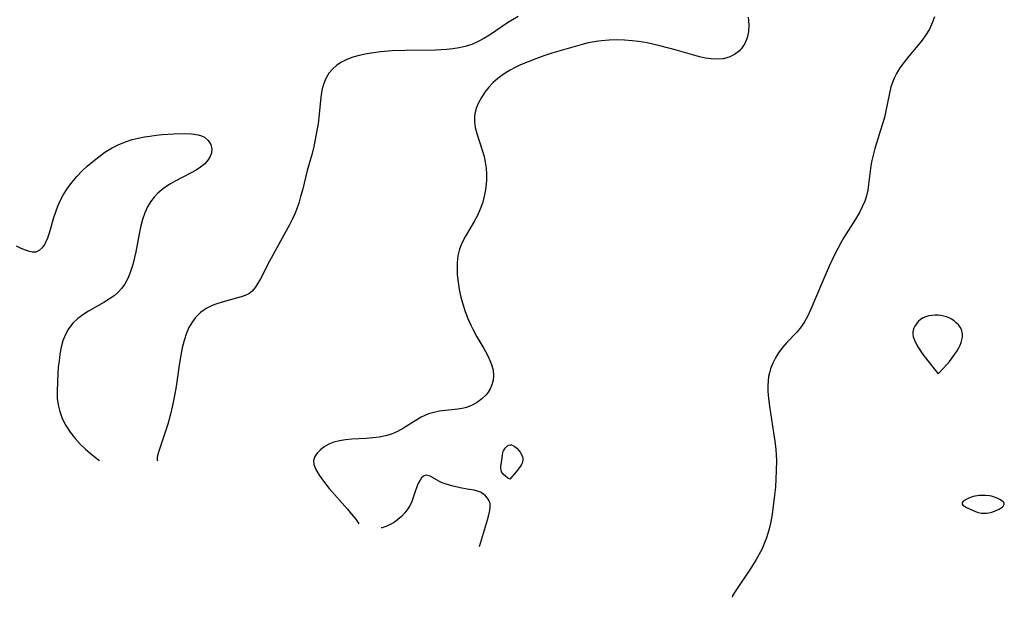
# Model space of a CAD drawing. Header units: metres. Extents: x 1073367 to 1082519, y 1569854 to 1574957.
# Tile 721 of 1056: x 1081954 to 1082184, y 1569902 to 1570037. Entities that reach past the tile are written whole.
import ezdxf

# ---------------------------------------------------------------- set-up
doc = ezdxf.new("R2010")
doc.units = ezdxf.units.M
doc.layers.add('CGG_CurvaNivelLidar_v1', color=253, linetype='Continuous', lineweight=30)

msp = doc.modelspace()

# ---------------------------------------------------------------- linework, layer by layer
at = {"layer": 'CGG_CurvaNivelLidar_v1'}
for p, q in [((1082067.9943, 1570035.7928, 79), (1082063.7281, 1570032.8787, 79)), ((1082069.14, 1570036.4968, 79), (1082067.9943, 1570035.7928, 79)), ((1082070.4739, 1570037.2368, 79), (1082069.14, 1570036.4968, 79)), ((1082124.1627, 1570037.0831, 79.5), (1082124.3119, 1570035.3439, 79.5)), ((1082124.3119, 1570035.3439, 79.5), (1082124.2355, 1570033.6778, 79.5)), ((1082167.1736, 1570035.9038, 80), (1082166.435, 1570034.3071, 80)), ((1082167.6281, 1570037.1653, 80), (1082167.1736, 1570035.9038, 80)), ((1082063.7281, 1570032.8787, 79), (1082062.434, 1570032.0929, 79)), ((1082124.2355, 1570033.6778, 79.5), (1082123.9161, 1570032.2604, 79.5)), ((1082165.6359, 1570032.9771, 80), (1082164.7297, 1570031.7058, 80)), ((1082166.435, 1570034.3071, 80), (1082165.6359, 1570032.9771, 80)), ((1082059.6126, 1570030.7412, 79), (1082058.0725, 1570030.2328, 79)), ((1082061.0993, 1570031.3861, 79), (1082059.6126, 1570030.7412, 79)), ((1082062.434, 1570032.0929, 79), (1082061.0993, 1570031.3861, 79)), ((1082085.3625, 1570030.727, 79.5), (1082078.3267, 1570028.6864, 79.5)), ((1082086.8044, 1570031.0894, 79.5), (1082085.3625, 1570030.727, 79.5)), ((1082088.648, 1570031.4427, 79.5), (1082086.8044, 1570031.0894, 79.5)), ((1082089.8937, 1570031.6039, 79.5), (1082088.648, 1570031.4427, 79.5)), ((1082091.6751, 1570031.7365, 79.5), (1082089.8937, 1570031.6039, 79.5)), ((1082093.469, 1570031.7712, 79.5), (1082091.6751, 1570031.7365, 79.5)), ((1082095.27, 1570031.7188, 79.5), (1082093.469, 1570031.7712, 79.5)), ((1082097.0733, 1570031.583, 79.5), (1082095.27, 1570031.7188, 79.5)), ((1082098.5278, 1570031.4105, 79.5), (1082097.0733, 1570031.583, 79.5)), ((1082100.5569, 1570031.0701, 79.5), (1082098.5278, 1570031.4105, 79.5)), ((1082102.1978, 1570030.7261, 79.5), (1082100.5569, 1570031.0701, 79.5)), ((1082103.8317, 1570030.336, 79.5), (1082102.1978, 1570030.7261, 79.5)), ((1082123.3699, 1570030.9594, 79.5), (1082122.6136, 1570029.8109, 79.5)), ((1082123.9161, 1570032.2604, 79.5), (1082123.3699, 1570030.9594, 79.5)), ((1082163.753, 1570030.4741, 80), (1082161.624, 1570027.95, 80)), ((1082164.7297, 1570031.7058, 80), (1082163.753, 1570030.4741, 80)), ((1082033.3815, 1570028.1465, 79), (1082031.9012, 1570027.7201, 79)), ((1082035.1331, 1570028.534, 79), (1082033.3815, 1570028.1465, 79)), ((1082036.727, 1570028.8015, 79), (1082035.1331, 1570028.534, 79)), ((1082038.3507, 1570029.0035, 79), (1082036.727, 1570028.8015, 79)), ((1082041.0653, 1570029.2062, 79), (1082038.3507, 1570029.0035, 79)), ((1082044.0946, 1570029.298, 79), (1082041.0653, 1570029.2062, 79)), ((1082051.1978, 1570029.4035, 79), (1082044.0946, 1570029.298, 79)), ((1082053.7896, 1570029.5335, 79), (1082051.1978, 1570029.4035, 79)), ((1082055.2449, 1570029.6813, 79), (1082053.7896, 1570029.5335, 79)), ((1082056.6749, 1570029.9078, 79), (1082055.2449, 1570029.6813, 79)), ((1082058.0725, 1570030.2328, 79), (1082056.6749, 1570029.9078, 79)), ((1082078.3267, 1570028.6864, 79.5), (1082076.4436, 1570028.0664, 79.5)), ((1082107.0643, 1570029.4581, 79.5), (1082103.8317, 1570030.336, 79.5)), ((1082111.4409, 1570028.1875, 79.5), (1082107.0643, 1570029.4581, 79.5)), ((1082112.8081, 1570027.838, 79.5), (1082111.4409, 1570028.1875, 79.5)), ((1082120.9859, 1570028.386, 79.5), (1082119.7212, 1570027.7566, 79.5)), ((1082122.087, 1570029.2397, 79.5), (1082120.9859, 1570028.386, 79.5)), ((1082122.3816, 1570029.5412, 79.5), (1082122.087, 1570029.2397, 79.5)), ((1082122.6136, 1570029.8109, 79.5), (1082122.3816, 1570029.5412, 79.5)), ((1082028.1198, 1570025.8564, 79), (1082027.1722, 1570025.042, 79)), ((1082029.1845, 1570026.5523, 79), (1082028.1198, 1570025.8564, 79)), ((1082030.4944, 1570027.1963, 79), (1082029.1845, 1570026.5523, 79)), ((1082031.9012, 1570027.7201, 79), (1082030.4944, 1570027.1963, 79)), ((1082070.9731, 1570025.9387, 79.5), (1082069.7711, 1570025.3665, 79.5)), ((1082072.7561, 1570026.6966, 79.5), (1082070.9731, 1570025.9387, 79.5)), ((1082074.5773, 1570027.3977, 79.5), (1082072.7561, 1570026.6966, 79.5)), ((1082076.4436, 1570028.0664, 79.5), (1082074.5773, 1570027.3977, 79.5)), ((1082114.1739, 1570027.5511, 79.5), (1082112.8081, 1570027.838, 79.5)), ((1082115.5108, 1570027.3536, 79.5), (1082114.1739, 1570027.5511, 79.5)), ((1082116.9525, 1570027.2705, 79.5), (1082115.5108, 1570027.3536, 79.5)), ((1082118.3282, 1570027.378, 79.5), (1082116.9525, 1570027.2705, 79.5)), ((1082119.7212, 1570027.7566, 79.5), (1082118.3282, 1570027.378, 79.5)), ((1082160.544, 1570026.6193, 80), (1082159.5434, 1570025.2483, 80)), ((1082161.624, 1570027.95, 80), (1082160.544, 1570026.6193, 80)), ((1082026.2651, 1570023.9793, 79), (1082025.5478, 1570022.7787, 79)), ((1082027.1722, 1570025.042, 79), (1082026.2651, 1570023.9793, 79)), ((1082067.633, 1570024.1652, 79.5), (1082066.6317, 1570023.4983, 79.5)), ((1082068.6064, 1570024.7465, 79.5), (1082067.633, 1570024.1652, 79.5)), ((1082069.7711, 1570025.3665, 79.5), (1082068.6064, 1570024.7465, 79.5)), ((1082158.7508, 1570023.9616, 80), (1082158.1919, 1570022.848, 80)), ((1082159.5434, 1570025.2483, 80), (1082158.7508, 1570023.9616, 80)), ((1082025.0729, 1570021.5923, 79), (1082024.7321, 1570020.3264, 79)), ((1082025.5478, 1570022.7787, 79), (1082025.0729, 1570021.5923, 79)), ((1082064.5796, 1570021.7914, 79.5), (1082063.5767, 1570020.7236, 79.5)), ((1082065.6831, 1570022.7792, 79.5), (1082064.5796, 1570021.7914, 79.5)), ((1082066.6317, 1570023.4983, 79.5), (1082065.6831, 1570022.7792, 79.5)), ((1082157.7933, 1570021.8634, 80), (1082157.4625, 1570020.8528, 80)), ((1082158.1919, 1570022.848, 80), (1082157.7933, 1570021.8634, 80)), ((1082024.4935, 1570019.0005, 79), (1082024.3179, 1570017.5571, 79)), ((1082024.7321, 1570020.3264, 79), (1082024.4935, 1570019.0005, 79)), ((1082062.6775, 1570019.5914, 79.5), (1082061.8694, 1570018.3713, 79.5)), ((1082063.5767, 1570020.7236, 79.5), (1082062.6775, 1570019.5914, 79.5)), ((1082157.0899, 1570019.3776, 80), (1082156.2033, 1570014.8257, 80)), ((1082157.4625, 1570020.8528, 80), (1082157.0899, 1570019.3776, 80)), ((1082024.3179, 1570017.5571, 79), (1082023.9393, 1570013.731, 79)), ((1082061.1946, 1570017.1082, 79.5), (1082060.6751, 1570015.8117, 79.5)), ((1082061.8694, 1570018.3713, 79.5), (1082061.1946, 1570017.1082, 79.5)), ((1082060.3424, 1570014.4889, 79.5), (1082060.2746, 1570013.9922, 79.5)), ((1082060.6751, 1570015.8117, 79.5), (1082060.3424, 1570014.4889, 79.5)), ((1082156.2033, 1570014.8257, 80), (1082155.92, 1570013.639, 80)), ((1082023.7406, 1570012.1764, 79), (1082023.4994, 1570010.6171, 79)), ((1082023.9393, 1570013.731, 79), (1082023.7406, 1570012.1764, 79)), ((1082060.2746, 1570013.9922, 79.5), (1082060.2381, 1570013.2145, 79.5)), ((1082060.2381, 1570013.2145, 79.5), (1082060.2606, 1570012.6733, 79.5)), ((1082060.2606, 1570012.6733, 79.5), (1082060.4558, 1570011.3004, 79.5)), ((1082155.92, 1570013.639, 80), (1082155.4438, 1570011.9184, 80)), ((1081987.3625, 1570009.6593, 78.5), (1081990.0756, 1570009.8357, 78.5)), ((1081990.0756, 1570009.8357, 78.5), (1081992.5808, 1570009.8884, 78.5)), ((1081992.5808, 1570009.8884, 78.5), (1081994.2425, 1570009.8433, 78.5)), ((1081994.2425, 1570009.8433, 78.5), (1081995.7442, 1570009.6373, 78.5)), ((1082023.4994, 1570010.6171, 79), (1082023.1019, 1570008.4881, 79)), ((1082060.4558, 1570011.3004, 79.5), (1082060.7988, 1570009.9104, 79.5)), ((1082060.7988, 1570009.9104, 79.5), (1082062.1198, 1570005.8197, 79.5)), ((1082155.4438, 1570011.9184, 80), (1082153.7363, 1570006.4096, 80)), ((1081977.2381, 1570007.3462, 78.5), (1081979.0277, 1570008.0677, 78.5)), ((1081979.0277, 1570008.0677, 78.5), (1081980.4009, 1570008.4958, 78.5)), ((1081980.4009, 1570008.4958, 78.5), (1081981.802, 1570008.8434, 78.5)), ((1081981.802, 1570008.8434, 78.5), (1081983.2222, 1570009.1245, 78.5)), ((1081983.2222, 1570009.1245, 78.5), (1081984.5184, 1570009.3311, 78.5)), ((1081984.5184, 1570009.3311, 78.5), (1081985.9431, 1570009.5148, 78.5)), ((1081985.9431, 1570009.5148, 78.5), (1081987.3625, 1570009.6593, 78.5)), ((1081995.7442, 1570009.6373, 78.5), (1081996.5481, 1570009.3908, 78.5)), ((1081996.5481, 1570009.3908, 78.5), (1081997.2569, 1570009.037, 78.5)), ((1081997.2569, 1570009.037, 78.5), (1081998.1261, 1570008.2794, 78.5)), ((1081998.1261, 1570008.2794, 78.5), (1081998.6984, 1570007.3287, 78.5)), ((1082023.1019, 1570008.4881, 79), (1082022.7416, 1570006.8727, 79)), ((1081972.5485, 1570004.5017, 78.5), (1081974.002, 1570005.5348, 78.5)), ((1081974.002, 1570005.5348, 78.5), (1081975.5214, 1570006.4701, 78.5)), ((1081975.5214, 1570006.4701, 78.5), (1081977.2381, 1570007.3462, 78.5)), ((1081998.864, 1570005.4088, 78.5), (1081998.5802, 1570004.5604, 78.5)), ((1081998.6984, 1570007.3287, 78.5), (1081998.9356, 1570006.2579, 78.5)), ((1081998.9356, 1570006.2579, 78.5), (1081998.864, 1570005.4088, 78.5)), ((1082022.3392, 1570005.2669, 79), (1082021.2319, 1570001.2473, 79)), ((1082022.7416, 1570006.8727, 79), (1082022.3392, 1570005.2669, 79)), ((1082062.1198, 1570005.8197, 79.5), (1082062.4908, 1570004.5391, 79.5)), ((1082153.7363, 1570006.4096, 80), (1082153.3102, 1570004.877, 80)), ((1081969.8832, 1570002.2579, 78.5), (1081971.1606, 1570003.3884, 78.5)), ((1081971.1606, 1570003.3884, 78.5), (1081972.5485, 1570004.5017, 78.5)), ((1081997.2926, 1570002.8537, 78.5), (1081996.3465, 1570002.0852, 78.5)), ((1081998.0487, 1570003.6826, 78.5), (1081997.2926, 1570002.8537, 78.5)), ((1081998.5802, 1570004.5604, 78.5), (1081998.0487, 1570003.6826, 78.5)), ((1082062.4908, 1570004.5391, 79.5), (1082062.7841, 1570003.2387, 79.5)), ((1082062.7841, 1570003.2387, 79.5), (1082062.9772, 1570001.8452, 79.5)), ((1082152.9556, 1570003.3389, 80), (1082152.6847, 1570001.7393, 80)), ((1082153.3102, 1570004.877, 80), (1082152.9556, 1570003.3389, 80)), ((1081967.4504, 1569999.8494, 78.5), (1081968.7241, 1570001.1692, 78.5)), ((1081968.7241, 1570001.1692, 78.5), (1081969.8832, 1570002.2579, 78.5)), ((1081994.0099, 1570000.6518, 78.5), (1081990.4353, 1569998.7759, 78.5)), ((1081995.2645, 1570001.3717, 78.5), (1081994.0099, 1570000.6518, 78.5)), ((1081996.3465, 1570002.0852, 78.5), (1081995.2645, 1570001.3717, 78.5)), ((1082021.2319, 1570001.2473, 79), (1082020.0864, 1569996.6878, 79)), ((1082062.9772, 1570001.8452, 79.5), (1082063.0582, 1570000.4341, 79.5)), ((1082152.6847, 1570001.7393, 80), (1082152.2441, 1569998.0307, 80)), ((1081965.1806, 1569996.9831, 78.5), (1081966.2624, 1569998.4547, 78.5)), ((1081966.2624, 1569998.4547, 78.5), (1081967.4504, 1569999.8494, 78.5)), ((1081990.4353, 1569998.7759, 78.5), (1081989.3259, 1569998.1499, 78.5)), ((1082063.0392, 1569999.0142, 79.5), (1082062.9834, 1569998.1645, 79.5)), ((1082063.0582, 1570000.4341, 79.5), (1082063.0392, 1569999.0142, 79.5)), ((1081964.3662, 1569995.6783, 78.5), (1081965.1806, 1569996.9831, 78.5)), ((1081986.391, 1569996.0161, 78.5), (1081985.4628, 1569995.0358, 78.5)), ((1081987.7895, 1569997.1554, 78.5), (1081986.391, 1569996.0161, 78.5)), ((1081989.3259, 1569998.1499, 78.5), (1081987.7895, 1569997.1554, 78.5)), ((1082020.0864, 1569996.6878, 79), (1082019.6841, 1569995.1822, 79)), ((1082062.8139, 1569996.7342, 79.5), (1082062.5522, 1569995.3178, 79.5)), ((1082062.9834, 1569998.1645, 79.5), (1082062.8139, 1569996.7342, 79.5)), ((1082152.0338, 1569996.7019, 80), (1082151.7437, 1569995.3959, 80)), ((1082152.2441, 1569998.0307, 80), (1082152.0338, 1569996.7019, 80)), ((1081963.018, 1569992.9391, 78.5), (1081963.6447, 1569994.3266, 78.5)), ((1081963.6447, 1569994.3266, 78.5), (1081964.3662, 1569995.6783, 78.5)), ((1081984.6506, 1569993.9578, 78.5), (1081983.958, 1569992.7933, 78.5)), ((1081985.4628, 1569995.0358, 78.5), (1081984.6506, 1569993.9578, 78.5)), ((1082019.2267, 1569993.6538, 79), (1082018.8613, 1569992.56, 79)), ((1082019.6841, 1569995.1822, 79), (1082019.2267, 1569993.6538, 79)), ((1082062.1981, 1569993.9243, 79.5), (1082061.621, 1569992.2277, 79.5)), ((1082062.5522, 1569995.3178, 79.5), (1082062.1981, 1569993.9243, 79.5)), ((1082151.3493, 1569994.1236, 80), (1082150.7752, 1569992.7663, 80)), ((1082151.7437, 1569995.3959, 80), (1082151.3493, 1569994.1236, 80)), ((1081962.0912, 1569990.3005, 78.5), (1081962.5196, 1569991.6223, 78.5)), ((1081962.5196, 1569991.6223, 78.5), (1081963.018, 1569992.9391, 78.5)), ((1081983.3155, 1569991.3703, 78.5), (1081982.806, 1569989.8702, 78.5)), ((1081983.958, 1569992.7933, 78.5), (1081983.3155, 1569991.3703, 78.5)), ((1082018.8613, 1569992.56, 79), (1082018.3236, 1569991.1648, 79)), ((1082061.621, 1569992.2277, 79.5), (1082060.8943, 1569990.6004, 79.5)), ((1082150.0916, 1569991.4391, 80), (1082149.1961, 1569989.8811, 80)), ((1082150.7752, 1569992.7663, 80), (1082150.0916, 1569991.4391, 80)), ((1081961.0776, 1569986.7553, 78.5), (1081962.0912, 1569990.3005, 78.5)), ((1081982.806, 1569989.8702, 78.5), (1081982.4148, 1569988.3824, 78.5)), ((1082017.7123, 1569989.8051, 79), (1082017.0984, 1569988.6028, 79)), ((1082018.3236, 1569991.1648, 79), (1082017.7123, 1569989.8051, 79)), ((1082060.2172, 1569989.3694, 79.5), (1082058.1422, 1569985.967, 79.5)), ((1082060.8943, 1569990.6004, 79.5), (1082060.2172, 1569989.3694, 79.5)), ((1082149.1961, 1569989.8811, 80), (1082146.4988, 1569985.6537, 80)), ((1081960.6859, 1569985.5957, 78.5), (1081961.0776, 1569986.7553, 78.5)), ((1081982.0836, 1569986.8607, 78.5), (1081981.1916, 1569982.2784, 78.5)), ((1081982.4148, 1569988.3824, 78.5), (1081982.0836, 1569986.8607, 78.5)), ((1082017.0984, 1569988.6028, 79), (1082012.3903, 1569980.0772, 79)), ((1081959.8717, 1569983.8749, 78.5), (1081960.2413, 1569984.548, 78.5)), ((1081960.2413, 1569984.548, 78.5), (1081960.6859, 1569985.5957, 78.5)), ((1082057.5886, 1569984.9275, 79.5), (1082057.1363, 1569983.9157, 79.5)), ((1082058.1422, 1569985.967, 79.5), (1082057.5886, 1569984.9275, 79.5)), ((1082146.4988, 1569985.6537, 80), (1082145.7499, 1569984.3905, 80)), ((1081953.2543, 1569983.656, 78.5), (1081954.2266, 1569983.1934, 78.5)), ((1081954.2266, 1569983.1934, 78.5), (1081955.1669, 1569982.7986, 78.5)), ((1081955.1669, 1569982.7986, 78.5), (1081956.0601, 1569982.4904, 78.5)), ((1081956.0601, 1569982.4904, 78.5), (1081957.0482, 1569982.2756, 78.5)), ((1081957.0482, 1569982.2756, 78.5), (1081957.9506, 1569982.3103, 78.5)), ((1081957.9506, 1569982.3103, 78.5), (1081958.7518, 1569982.6608, 78.5)), ((1081958.7518, 1569982.6608, 78.5), (1081959.4547, 1569983.2973, 78.5)), ((1081959.4547, 1569983.2973, 78.5), (1081959.8717, 1569983.8749, 78.5)), ((1081981.1916, 1569982.2784, 78.5), (1081980.9078, 1569980.9651, 78.5)), ((1082056.7672, 1569982.8728, 79.5), (1082056.405, 1569981.3527, 79.5)), ((1082057.1363, 1569983.9157, 79.5), (1082056.7672, 1569982.8728, 79.5)), ((1082145.0423, 1569983.093, 80), (1082144.349, 1569981.7151, 80)), ((1082145.7499, 1569984.3905, 80), (1082145.0423, 1569983.093, 80)), ((1081980.9078, 1569980.9651, 78.5), (1081980.492, 1569979.3126, 78.5)), ((1082012.3903, 1569980.0772, 79), (1082010.299, 1569975.9565, 79)), ((1082056.405, 1569981.3527, 79.5), (1082056.2165, 1569979.7876, 79.5)), ((1082144.349, 1569981.7151, 80), (1082143.0384, 1569978.9022, 80)), ((1081979.9969, 1569977.7161, 78.5), (1081979.3955, 1569976.199, 78.5)), ((1081980.492, 1569979.3126, 78.5), (1081979.9969, 1569977.7161, 78.5)), ((1082056.2165, 1569979.7876, 79.5), (1082056.1807, 1569978.4543, 79.5)), ((1082056.1807, 1569978.4543, 79.5), (1082056.2356, 1569977.1052, 79.5)), ((1082143.0384, 1569978.9022, 80), (1082141.3716, 1569975.1519, 80)), ((1081979.3955, 1569976.199, 78.5), (1081978.5908, 1569974.6929, 78.5)), ((1082010.299, 1569975.9565, 79), (1082009.4657, 1569974.5485, 79)), ((1082056.2356, 1569977.1052, 79.5), (1082056.3618, 1569975.745, 79.5)), ((1082056.3618, 1569975.745, 79.5), (1082056.5094, 1569974.6251, 79.5)), ((1081977.928, 1569973.7707, 78.5), (1081977.11, 1569972.8848, 78.5)), ((1081978.5908, 1569974.6929, 78.5), (1081977.928, 1569973.7707, 78.5)), ((1082008.3435, 1569973.1108, 79), (1082007.5596, 1569972.4626, 79)), ((1082009.0567, 1569973.9562, 79), (1082008.3435, 1569973.1108, 79)), ((1082009.4657, 1569974.5485, 79), (1082009.0567, 1569973.9562, 79)), ((1082056.5094, 1569974.6251, 79.5), (1082056.7004, 1569973.5041, 79.5)), ((1082056.7004, 1569973.5041, 79.5), (1082057.0988, 1569971.7278, 79.5)), ((1082141.3716, 1569975.1519, 80), (1082138.7823, 1569968.9242, 80)), ((1081975.0825, 1569971.2795, 78.5), (1081973.7693, 1569970.4461, 78.5)), ((1081976.1383, 1569972.0448, 78.5), (1081975.0825, 1569971.2795, 78.5)), ((1081977.11, 1569972.8848, 78.5), (1081976.1383, 1569972.0448, 78.5)), ((1082005.8278, 1569971.7528, 79), (1082001.3432, 1569970.5323, 79)), ((1082006.7403, 1569972.0537, 79), (1082005.8278, 1569971.7528, 79)), ((1082007.5596, 1569972.4626, 79), (1082006.7403, 1569972.0537, 79)), ((1082057.0988, 1569971.7278, 79.5), (1082057.5625, 1569970.0481, 79.5)), ((1081970.1667, 1569968.4007, 78.5), (1081969.0834, 1569967.7394, 78.5)), ((1081973.7693, 1569970.4461, 78.5), (1081970.1667, 1569968.4007, 78.5)), ((1081997.6107, 1569969.0172, 79), (1081996.3245, 1569968.0882, 79)), ((1081999.0029, 1569969.7455, 79), (1081997.6107, 1569969.0172, 79)), ((1082000.1617, 1569970.1787, 79), (1081999.0029, 1569969.7455, 79)), ((1082001.3432, 1569970.5323, 79), (1082000.1617, 1569970.1787, 79)), ((1082057.5625, 1569970.0481, 79.5), (1082058.0996, 1569968.3827, 79.5)), ((1082058.0996, 1569968.3827, 79.5), (1082058.7103, 1569966.7414, 79.5)), ((1082138.7823, 1569968.9242, 80), (1082138.0685, 1569967.3768, 80)), ((1081967.7013, 1569966.7506, 78.5), (1081966.4839, 1569965.6172, 78.5)), ((1081969.0834, 1569967.7394, 78.5), (1081967.7013, 1569966.7506, 78.5)), ((1081995.1819, 1569966.9678, 79), (1081994.3366, 1569965.8456, 79)), ((1081996.3245, 1569968.0882, 79), (1081995.1819, 1569966.9678, 79)), ((1082058.7103, 1569966.7414, 79.5), (1082059.3999, 1569965.1362, 79.5)), ((1082138.0685, 1569967.3768, 80), (1082137.2738, 1569965.91, 80)), ((1082164.3841, 1569966.4745, 80.5), (1082163.8517, 1569966.0025, 80.5)), ((1082164.9847, 1569966.8622, 80.5), (1082164.3841, 1569966.4745, 80.5)), ((1082165.6189, 1569967.1343, 80.5), (1082164.9847, 1569966.8622, 80.5)), ((1082166.2991, 1569967.3224, 80.5), (1082165.6189, 1569967.1343, 80.5)), ((1082167.0096, 1569967.4385, 80.5), (1082166.2991, 1569967.3224, 80.5)), ((1082167.7379, 1569967.4879, 80.5), (1082167.0096, 1569967.4385, 80.5)), ((1082168.4729, 1569967.4691, 80.5), (1082167.7379, 1569967.4879, 80.5)), ((1082169.1282, 1569967.3913, 80.5), (1082168.4729, 1569967.4691, 80.5)), ((1082169.775, 1569967.26, 80.5), (1082169.1282, 1569967.3913, 80.5)), ((1082170.4066, 1569967.0786, 80.5), (1082169.775, 1569967.26, 80.5)), ((1082171.0151, 1569966.8464, 80.5), (1082170.4066, 1569967.0786, 80.5)), ((1082171.5911, 1569966.5586, 80.5), (1082171.0151, 1569966.8464, 80.5)), ((1082172.1804, 1569966.1697, 80.5), (1082171.5911, 1569966.5586, 80.5)), ((1082172.7151, 1569965.7203, 80.5), (1082172.1804, 1569966.1697, 80.5)), ((1081965.4913, 1569964.3097, 78.5), (1081964.715, 1569962.8451, 78.5)), ((1081966.4839, 1569965.6172, 78.5), (1081965.4913, 1569964.3097, 78.5)), ((1081993.623, 1569964.6053, 79), (1081993.0359, 1569963.2696, 79)), ((1081994.3366, 1569965.8456, 79), (1081993.623, 1569964.6053, 79)), ((1082059.3999, 1569965.1362, 79.5), (1082059.8458, 1569964.2134, 79.5)), ((1082059.8458, 1569964.2134, 79.5), (1082060.8085, 1569962.4471, 79.5)), ((1082136.546, 1569964.8073, 80), (1082135.4825, 1569963.5138, 80)), ((1082137.2738, 1569965.91, 80), (1082136.546, 1569964.8073, 80)), ((1082162.7296, 1569964.2773, 80.5), (1082162.5807, 1569963.6385, 80.5)), ((1082163.0095, 1569964.8899, 80.5), (1082162.7296, 1569964.2773, 80.5)), ((1082163.3901, 1569965.4688, 80.5), (1082163.0095, 1569964.8899, 80.5)), ((1082163.8517, 1569966.0025, 80.5), (1082163.3901, 1569965.4688, 80.5)), ((1082173.1905, 1569965.2238, 80.5), (1082172.7151, 1569965.7203, 80.5)), ((1082173.596, 1569964.6892, 80.5), (1082173.1905, 1569965.2238, 80.5)), ((1082173.9139, 1569964.1217, 80.5), (1082173.596, 1569964.6892, 80.5)), ((1082174.118, 1569963.5233, 80.5), (1082173.9139, 1569964.1217, 80.5)), ((1081964.207, 1569961.4745, 78.5), (1081963.8221, 1569960.0307, 78.5)), ((1081964.715, 1569962.8451, 78.5), (1081964.207, 1569961.4745, 78.5)), ((1081992.4992, 1569961.6121, 79), (1081992.0688, 1569959.8796, 79)), ((1081993.0359, 1569963.2696, 79), (1081992.4992, 1569961.6121, 79)), ((1082060.8085, 1569962.4471, 79.5), (1082062.4472, 1569959.6804, 79.5)), ((1082135.4825, 1569963.5138, 80), (1082133.1626, 1569961.0994, 80)), ((1082162.5807, 1569963.6385, 80.5), (1082162.5809, 1569963.062, 80.5)), ((1082162.5809, 1569963.062, 80.5), (1082162.6851, 1569962.4741, 80.5)), ((1082162.6851, 1569962.4741, 80.5), (1082162.87, 1569961.8786, 80.5)), ((1082162.87, 1569961.8786, 80.5), (1082163.1174, 1569961.2788, 80.5)), ((1082173.8583, 1569961.1221, 80.5), (1082174.0366, 1569961.7387, 80.5)), ((1082174.0366, 1569961.7387, 80.5), (1082174.1504, 1569962.3484, 80.5)), ((1082174.1845, 1569962.9455, 80.5), (1082174.118, 1569963.5233, 80.5)), ((1082174.1504, 1569962.3484, 80.5), (1082174.1845, 1569962.9455, 80.5)), ((1081963.8221, 1569960.0307, 78.5), (1081963.5088, 1569958.3966, 78.5)), ((1081992.0688, 1569959.8796, 79), (1081991.7031, 1569958.1392, 79)), ((1082062.4472, 1569959.6804, 79.5), (1082063.2008, 1569958.3179, 79.5)), ((1082132.0606, 1569959.8467, 80), (1082131.2378, 1569958.7175, 80)), ((1082133.1626, 1569961.0994, 80), (1082132.0606, 1569959.8467, 80)), ((1082163.1174, 1569961.2788, 80.5), (1082163.7594, 1569960.0627, 80.5)), ((1082163.7594, 1569960.0627, 80.5), (1082164.1956, 1569959.3757, 80.5)), ((1082164.1956, 1569959.3757, 80.5), (1082164.7633, 1569958.5561, 80.5)), ((1082172.3856, 1569958.3581, 80.5), (1082172.9339, 1569959.174, 80.5)), ((1082172.9339, 1569959.174, 80.5), (1082173.3331, 1569959.8712, 80.5)), ((1082173.3331, 1569959.8712, 80.5), (1082173.6263, 1569960.5037, 80.5)), ((1082173.6263, 1569960.5037, 80.5), (1082173.8583, 1569961.1221, 80.5)), ((1081963.5088, 1569958.3966, 78.5), (1081963.2933, 1569956.8522, 78.5)), ((1081991.7031, 1569958.1392, 79), (1081991.3941, 1569956.3626, 79)), ((1082063.2008, 1569958.3179, 79.5), (1082063.7098, 1569957.269, 79.5)), ((1082063.7098, 1569957.269, 79.5), (1082064.233, 1569955.951, 79.5)), ((1082130.5148, 1569957.5213, 80), (1082129.8935, 1569956.2729, 80)), ((1082131.2378, 1569958.7175, 80), (1082130.5148, 1569957.5213, 80)), ((1082164.7633, 1569958.5561, 80.5), (1082166.0354, 1569956.8585, 80.5)), ((1082171.0988, 1569956.7045, 80.5), (1082172.3856, 1569958.3581, 80.5)), ((1081963.1286, 1569955.2804, 78.5), (1081962.9096, 1569952.2427, 78.5)), ((1081963.2933, 1569956.8522, 78.5), (1081963.1286, 1569955.2804, 78.5)), ((1081991.3941, 1569956.3626, 79), (1081990.6633, 1569950.8519, 79)), ((1082064.233, 1569955.951, 79.5), (1082064.5845, 1569954.646, 79.5)), ((1082064.5845, 1569954.646, 79.5), (1082064.7121, 1569953.3628, 79.5)), ((1082129.3814, 1569954.9846, 80), (1082129.0907, 1569954.0383, 80)), ((1082129.8935, 1569956.2729, 80), (1082129.3814, 1569954.9846, 80)), ((1082166.0354, 1569956.8585, 80.5), (1082168.5, 1569953.76, 80.5)), ((1082168.5, 1569953.76, 80.5), (1082169.8182, 1569955.2231, 80.5)), ((1082169.8182, 1569955.2231, 80.5), (1082171.0988, 1569956.7045, 80.5)), ((1082064.6087, 1569952.292, 79.5), (1082064.3261, 1569951.2554, 79.5)), ((1082064.7121, 1569953.3628, 79.5), (1082064.6087, 1569952.292, 79.5)), ((1082128.8984, 1569953.1582, 80), (1082128.774, 1569952.1601, 80)), ((1082129.0907, 1569954.0383, 80), (1082128.8984, 1569953.1582, 80)), ((1081962.9096, 1569952.2427, 78.5), (1081962.8251, 1569949.3503, 78.5)), ((1081990.6633, 1569950.8519, 79), (1081990.2806, 1569948.71, 79)), ((1082063.8883, 1569950.2653, 79.5), (1082063.4587, 1569949.5479, 79.5)), ((1082064.3261, 1569951.2554, 79.5), (1082063.8883, 1569950.2653, 79.5)), ((1082128.774, 1569952.1601, 80), (1082128.73, 1569950.973, 80)), ((1082128.73, 1569950.973, 80), (1082128.7653, 1569949.761, 80)), ((1081962.8251, 1569949.3503, 78.5), (1081962.8704, 1569948.0633, 78.5)), ((1081962.8704, 1569948.0633, 78.5), (1081963.0755, 1569946.5506, 78.5)), ((1081990.2806, 1569948.71, 79), (1081989.7878, 1569946.4136, 79)), ((1082062.0125, 1569947.9431, 79.5), (1082060.9271, 1569947.1417, 79.5)), ((1082062.9497, 1569948.8759, 79.5), (1082062.0125, 1569947.9431, 79.5)), ((1082063.4587, 1569949.5479, 79.5), (1082062.9497, 1569948.8759, 79.5)), ((1082128.7653, 1569949.761, 80), (1082128.9019, 1569948.0115, 80)), ((1082128.9019, 1569948.0115, 80), (1082129.1118, 1569946.2285, 80)), ((1081963.0755, 1569946.5506, 78.5), (1081963.4637, 1569944.9735, 78.5)), ((1081989.7878, 1569946.4136, 79), (1081989.2066, 1569944.0639, 79)), ((1082056.3516, 1569945.5213, 79.5), (1082052.0605, 1569945.0396, 79.5)), ((1082057.7367, 1569945.7776, 79.5), (1082056.3516, 1569945.5213, 79.5)), ((1082058.3859, 1569945.9547, 79.5), (1082057.7367, 1569945.7776, 79.5)), ((1082059.704, 1569946.4663, 79.5), (1082058.3859, 1569945.9547, 79.5)), ((1082060.9271, 1569947.1417, 79.5), (1082059.704, 1569946.4663, 79.5)), ((1082129.1118, 1569946.2285, 80), (1082130.0743, 1569940.0211, 80)), ((1081963.4637, 1569944.9735, 78.5), (1081964.0506, 1569943.3812, 78.5)), ((1081964.0506, 1569943.3812, 78.5), (1081964.8848, 1569941.7409, 78.5)), ((1081989.2066, 1569944.0639, 79), (1081988.6508, 1569942.0759, 79)), ((1082047.7852, 1569943.653, 79.5), (1082046.3885, 1569942.8223, 79.5)), ((1082048.6497, 1569944.0776, 79.5), (1082047.7852, 1569943.653, 79.5)), ((1082049.5442, 1569944.4341, 79.5), (1082048.6497, 1569944.0776, 79.5)), ((1082050.7846, 1569944.7935, 79.5), (1082049.5442, 1569944.4341, 79.5)), ((1082052.0605, 1569945.0396, 79.5), (1082050.7846, 1569944.7935, 79.5)), ((1081964.8848, 1569941.7409, 78.5), (1081965.8989, 1569940.1757, 78.5)), ((1081988.6508, 1569942.0759, 79), (1081986.5301, 1569935.5334, 79)), ((1082043.6908, 1569941.0693, 79.5), (1082042.27, 1569940.2931, 79.5)), ((1082046.3885, 1569942.8223, 79.5), (1082043.6908, 1569941.0693, 79.5)), ((1081965.8989, 1569940.1757, 78.5), (1081967.0378, 1569938.7226, 78.5)), ((1081967.0378, 1569938.7226, 78.5), (1081968.2573, 1569937.3974, 78.5)), ((1082031.635, 1569938.5359, 79.5), (1082030.1499, 1569938.4022, 79.5)), ((1082034.9741, 1569938.7017, 79.5), (1082031.635, 1569938.5359, 79.5)), ((1082036.5175, 1569938.8161, 79.5), (1082034.9741, 1569938.7017, 79.5)), ((1082038.0411, 1569939.0102, 79.5), (1082036.5175, 1569938.8161, 79.5)), ((1082039.5075, 1569939.3137, 79.5), (1082038.0411, 1569939.0102, 79.5)), ((1082040.9231, 1569939.7387, 79.5), (1082039.5075, 1569939.3137, 79.5)), ((1082042.27, 1569940.2931, 79.5), (1082040.9231, 1569939.7387, 79.5)), ((1082130.0743, 1569940.0211, 80), (1082130.3422, 1569938.0898, 80)), ((1081968.2573, 1569937.3974, 78.5), (1081969.4685, 1569936.2378, 78.5)), ((1081969.4685, 1569936.2378, 78.5), (1081970.5944, 1569935.2597, 78.5)), ((1082025.2047, 1569936.7409, 79.5), (1082024.283, 1569936.0559, 79.5)), ((1082026.2732, 1569937.3304, 79.5), (1082025.2047, 1569936.7409, 79.5)), ((1082027.4523, 1569937.8088, 79.5), (1082026.2732, 1569937.3304, 79.5)), ((1082028.7184, 1569938.164, 79.5), (1082027.4523, 1569937.8088, 79.5)), ((1082030.1499, 1569938.4022, 79.5), (1082028.7184, 1569938.164, 79.5)), ((1082067.0554, 1569935.8438, 79.5), (1082067.2452, 1569936.1813, 79.5)), ((1082067.2452, 1569936.1813, 79.5), (1082067.4684, 1569936.4899, 79.5)), ((1082067.4684, 1569936.4899, 79.5), (1082067.7167, 1569936.7622, 79.5)), ((1082067.7167, 1569936.7622, 79.5), (1082067.9842, 1569936.9873, 79.5)), ((1082067.9842, 1569936.9873, 79.5), (1082068.2671, 1569937.1489, 79.5)), ((1082068.2671, 1569937.1489, 79.5), (1082068.5633, 1569937.225, 79.5)), ((1082068.5633, 1569937.225, 79.5), (1082068.8701, 1569937.1975, 79.5)), ((1082068.8701, 1569937.1975, 79.5), (1082069.184, 1569937.0848, 79.5)), ((1082069.184, 1569937.0848, 79.5), (1082069.5, 1569936.9086, 79.5)), ((1082069.5, 1569936.9086, 79.5), (1082070.1191, 1569936.4241, 79.5)), ((1082070.1191, 1569936.4241, 79.5), (1082070.6809, 1569935.8163, 79.5)), ((1082130.3422, 1569938.0898, 80), (1082130.561, 1569936.1568, 80)), ((1081970.5944, 1569935.2597, 78.5), (1081972.6139, 1569933.6449, 78.5)), ((1081986.2351, 1569934.3334, 79), (1081986.1685, 1569933.7184, 79)), ((1081986.5301, 1569935.5334, 79), (1081986.2351, 1569934.3334, 79)), ((1082022.9866, 1569934.4547, 79.5), (1082022.7063, 1569933.5679, 79.5)), ((1082023.5303, 1569935.2884, 79.5), (1082022.9866, 1569934.4547, 79.5)), ((1082024.283, 1569936.0559, 79.5), (1082023.5303, 1569935.2884, 79.5)), ((1082066.6798, 1569933.6259, 79.5), (1082066.7739, 1569934.7628, 79.5)), ((1082066.7739, 1569934.7628, 79.5), (1082066.9106, 1569935.4811, 79.5)), ((1082066.9106, 1569935.4811, 79.5), (1082067.0554, 1569935.8438, 79.5)), ((1082070.6809, 1569935.8163, 79.5), (1082070.9179, 1569935.4798, 79.5)), ((1082070.9179, 1569935.4798, 79.5), (1082071.2985, 1569934.7612, 79.5)), ((1082071.2985, 1569934.7612, 79.5), (1082071.4336, 1569934.3906, 79.5)), ((1082071.4336, 1569934.3906, 79.5), (1082071.5197, 1569934.0184, 79.5)), ((1082071.5197, 1569934.0184, 79.5), (1082071.541, 1569933.6486, 79.5)), ((1082130.561, 1569936.1568, 80), (1082130.6677, 1569934.8677, 80)), ((1082130.6677, 1569934.8677, 80), (1082130.7276, 1569933.5799, 80)), ((1081972.6139, 1569933.6449, 78.5), (1081972.7603, 1569933.5, 78.5)), ((1081986.1685, 1569933.7184, 79), (1081986.2417, 1569933.5, 79)), ((1082022.7063, 1569933.5679, 79.5), (1082022.773, 1569932.5882, 79.5)), ((1082022.773, 1569932.5882, 79.5), (1082023.2227, 1569931.4345, 79.5)), ((1082066.4124, 1569931.7412, 79.5), (1082066.4297, 1569932.1297, 79.5)), ((1082066.4642, 1569931.3377, 79.5), (1082066.4124, 1569931.7412, 79.5)), ((1082066.4297, 1569932.1297, 79.5), (1082066.6798, 1569933.6259, 79.5)), ((1082070.9814, 1569932.2344, 79.5), (1082069.9881, 1569930.9162, 79.5)), ((1082071.2106, 1569932.6129, 79.5), (1082070.9814, 1569932.2344, 79.5)), ((1082071.3731, 1569932.9554, 79.5), (1082071.2106, 1569932.6129, 79.5)), ((1082071.4875, 1569933.2996, 79.5), (1082071.3731, 1569932.9554, 79.5)), ((1082071.541, 1569933.6486, 79.5), (1082071.4875, 1569933.2996, 79.5)), ((1082130.7276, 1569933.5799, 80), (1082130.7011, 1569931.174, 80)), ((1082023.2227, 1569931.4345, 79.5), (1082023.9846, 1569930.1438, 79.5)), ((1082023.9846, 1569930.1438, 79.5), (1082024.9829, 1569928.757, 79.5)), ((1082047.9293, 1569929.5032, 79.5), (1082047.5544, 1569928.9787, 79.5)), ((1082048.3388, 1569929.8897, 79.5), (1082047.9293, 1569929.5032, 79.5)), ((1082048.7918, 1569930.0934, 79.5), (1082048.3388, 1569929.8897, 79.5)), ((1082049.3339, 1569930.0733, 79.5), (1082048.7918, 1569930.0934, 79.5)), ((1082049.9279, 1569929.8643, 79.5), (1082049.3339, 1569930.0733, 79.5)), ((1082051.9752, 1569928.7418, 79.5), (1082049.9279, 1569929.8643, 79.5)), ((1082066.6004, 1569930.9394, 79.5), (1082066.4642, 1569931.3377, 79.5)), ((1082066.8195, 1569930.5732, 79.5), (1082066.6004, 1569930.9394, 79.5)), ((1082067.1008, 1569930.2358, 79.5), (1082066.8195, 1569930.5732, 79.5)), ((1082067.415, 1569929.9331, 79.5), (1082067.1008, 1569930.2358, 79.5)), ((1082068.0286, 1569929.4566, 79.5), (1082067.415, 1569929.9331, 79.5)), ((1082068.5, 1569929.1635, 79.5), (1082068.0286, 1569929.4566, 79.5)), ((1082069.9881, 1569930.9162, 79.5), (1082068.5, 1569929.1635, 79.5)), ((1082130.7011, 1569931.174, 80), (1082130.6132, 1569929.265, 80)), ((1082024.9829, 1569928.757, 79.5), (1082026.3756, 1569927.0354, 79.5)), ((1082026.3756, 1569927.0354, 79.5), (1082030.6173, 1569922.164, 79.5)), ((1082046.8867, 1569927.6478, 79.5), (1082046.3122, 1569926.0942, 79.5)), ((1082047.2082, 1569928.3511, 79.5), (1082046.8867, 1569927.6478, 79.5)), ((1082047.5544, 1569928.9787, 79.5), (1082047.2082, 1569928.3511, 79.5)), ((1082052.7519, 1569928.3741, 79.5), (1082051.9752, 1569928.7418, 79.5)), ((1082053.9084, 1569927.9746, 79.5), (1082052.7519, 1569928.3741, 79.5)), ((1082055.3046, 1569927.5919, 79.5), (1082053.9084, 1569927.9746, 79.5)), ((1082056.9162, 1569927.201, 79.5), (1082055.3046, 1569927.5919, 79.5)), ((1082058.5304, 1569926.8794, 79.5), (1082056.9162, 1569927.201, 79.5)), ((1082130.4843, 1569927.3506, 80), (1082130.3109, 1569925.4366, 80)), ((1082130.6132, 1569929.265, 80), (1082130.4843, 1569927.3506, 80)), ((1082046.3122, 1569926.0942, 79.5), (1082045.6182, 1569923.9857, 79.5)), ((1082060.18, 1569926.6057, 79.5), (1082058.5304, 1569926.8794, 79.5)), ((1082060.9528, 1569926.4285, 79.5), (1082060.18, 1569926.6057, 79.5)), ((1082061.6674, 1569926.1721, 79.5), (1082060.9528, 1569926.4285, 79.5)), ((1082062.3069, 1569925.8016, 79.5), (1082061.6674, 1569926.1721, 79.5)), ((1082062.8623, 1569925.331, 79.5), (1082062.3069, 1569925.8016, 79.5)), ((1082063.3255, 1569924.7813, 79.5), (1082062.8623, 1569925.331, 79.5)), ((1082063.6792, 1569924.1677, 79.5), (1082063.3255, 1569924.7813, 79.5)), ((1082130.3109, 1569925.4366, 80), (1082130.0888, 1569923.5129, 80)), ((1082175.7813, 1569924.8514, 80.5), (1082174.9802, 1569924.4615, 80.5)), ((1082176.6762, 1569925.1528, 80.5), (1082175.7813, 1569924.8514, 80.5)), ((1082177.1184, 1569925.2467, 80.5), (1082176.6762, 1569925.1528, 80.5)), ((1082178.0297, 1569925.3585, 80.5), (1082177.1184, 1569925.2467, 80.5)), ((1082179.5021, 1569925.3902, 80.5), (1082178.0297, 1569925.3585, 80.5)), ((1082180.4957, 1569925.2865, 80.5), (1082179.5021, 1569925.3902, 80.5)), ((1082180.9506, 1569925.1839, 80.5), (1082180.4957, 1569925.2865, 80.5)), ((1082181.3952, 1569925.0511, 80.5), (1082180.9506, 1569925.1839, 80.5)), ((1082182.2453, 1569924.7237, 80.5), (1082181.3952, 1569925.0511, 80.5)), ((1082183.0124, 1569924.3447, 80.5), (1082182.2453, 1569924.7237, 80.5)), ((1082045.2294, 1569923.1404, 79.5), (1082044.6797, 1569922.2519, 79.5)), ((1082045.6182, 1569923.9857, 79.5), (1082045.2294, 1569923.1404, 79.5)), ((1082063.8964, 1569923.5006, 79.5), (1082063.6792, 1569924.1677, 79.5)), ((1082063.8433, 1569921.8821, 79.5), (1082063.9526, 1569922.7611, 79.5)), ((1082063.9526, 1569922.7611, 79.5), (1082063.8964, 1569923.5006, 79.5)), ((1082130.0888, 1569923.5129, 80), (1082129.6549, 1569920.4994, 80)), ((1082174.1407, 1569923.8039, 80.5), (1082174.0468, 1569923.5778, 80.5)), ((1082174.0468, 1569923.5778, 80.5), (1082174.0958, 1569923.3499, 80.5)), ((1082174.0958, 1569923.3499, 80.5), (1082174.277, 1569923.1182, 80.5)), ((1082174.3478, 1569924.0281, 80.5), (1082174.1407, 1569923.8039, 80.5)), ((1082174.277, 1569923.1182, 80.5), (1082174.6159, 1569922.8614, 80.5)), ((1082174.9802, 1569924.4615, 80.5), (1082174.3478, 1569924.0281, 80.5)), ((1082174.6159, 1569922.8614, 80.5), (1082175.0812, 1569922.5881, 80.5)), ((1082175.0812, 1569922.5881, 80.5), (1082175.6312, 1569922.3117, 80.5)), ((1082182.7355, 1569922.2081, 80.5), (1082183.1595, 1569922.4749, 80.5)), ((1082183.3435, 1569924.1425, 80.5), (1082183.0124, 1569924.3447, 80.5)), ((1082183.1595, 1569922.4749, 80.5), (1082183.477, 1569922.733, 80.5)), ((1082183.6205, 1569923.9333, 80.5), (1082183.3435, 1569924.1425, 80.5)), ((1082183.477, 1569922.733, 80.5), (1082183.726, 1569922.9908, 80.5)), ((1082183.8225, 1569923.7173, 80.5), (1082183.6205, 1569923.9333, 80.5)), ((1082183.726, 1569922.9908, 80.5), (1082183.8843, 1569923.2456, 80.5)), ((1082183.9208, 1569923.4938, 80.5), (1082183.8225, 1569923.7173, 80.5)), ((1082183.8843, 1569923.2456, 80.5), (1082183.9208, 1569923.4938, 80.5)), ((1082030.6173, 1569922.164, 79.5), (1082031.5461, 1569921.0538, 79.5)), ((1082031.5461, 1569921.0538, 79.5), (1082032.5322, 1569919.8373, 79.5)), ((1082043.2141, 1569920.5119, 79.5), (1082042.3627, 1569919.7442, 79.5)), ((1082043.9973, 1569921.3615, 79.5), (1082043.2141, 1569920.5119, 79.5)), ((1082044.6797, 1569922.2519, 79.5), (1082043.9973, 1569921.3615, 79.5)), ((1082063.2844, 1569919.7276, 79.5), (1082063.6036, 1569920.8545, 79.5)), ((1082063.6036, 1569920.8545, 79.5), (1082063.8433, 1569921.8821, 79.5)), ((1082129.6549, 1569920.4994, 80), (1082129.3618, 1569918.9024, 80)), ((1082175.6312, 1569922.3117, 80.5), (1082176.8234, 1569921.8026, 80.5)), ((1082176.8234, 1569921.8026, 80.5), (1082177.8452, 1569921.4431, 80.5)), ((1082177.8452, 1569921.4431, 80.5), (1082178.5, 1569921.2551, 80.5)), ((1082178.5, 1569921.2551, 80.5), (1082178.8398, 1569921.2179, 80.5)), ((1082178.8398, 1569921.2179, 80.5), (1082179.2476, 1569921.2214, 80.5)), ((1082179.2476, 1569921.2214, 80.5), (1082179.7606, 1569921.2575, 80.5)), ((1082179.7606, 1569921.2575, 80.5), (1082180.3414, 1569921.3412, 80.5)), ((1082180.3414, 1569921.3412, 80.5), (1082180.976, 1569921.4908, 80.5)), ((1082180.976, 1569921.4908, 80.5), (1082181.6091, 1569921.6967, 80.5)), ((1082181.6091, 1569921.6967, 80.5), (1082182.207, 1569921.9421, 80.5)), ((1082182.207, 1569921.9421, 80.5), (1082182.7355, 1569922.2081, 80.5)), ((1082032.5322, 1569919.8373, 79.5), (1082033.1443, 1569919.0274, 79.5)), ((1082033.1443, 1569919.0274, 79.5), (1082033.2632, 1569918.7374, 79.5)), ((1082038.6797, 1569917.8619, 79.5), (1082038.5, 1569917.861, 79.5)), ((1082039.133, 1569917.9811, 79.5), (1082038.6797, 1569917.8619, 79.5)), ((1082039.7951, 1569918.2208, 79.5), (1082039.133, 1569917.9811, 79.5)), ((1082040.5993, 1569918.589, 79.5), (1082039.7951, 1569918.2208, 79.5)), ((1082041.478, 1569919.096, 79.5), (1082040.5993, 1569918.589, 79.5)), ((1082042.3627, 1569919.7442, 79.5), (1082041.478, 1569919.096, 79.5)), ((1082061.4395, 1569913.5, 79.5), (1082063.2844, 1569919.7276, 79.5)), ((1082129.3618, 1569918.9024, 80), (1082128.9716, 1569917.2512, 80)), ((1082128.9716, 1569917.2512, 80), (1082128.4031, 1569915.4535, 80)), ((1082127.655, 1569913.58, 80), (1082127.2904, 1569912.794, 80)), ((1082128.4031, 1569915.4535, 80), (1082127.655, 1569913.58, 80)), ((1082127.2904, 1569912.794, 80), (1082126.0345, 1569910.4673, 80)), ((1082124.9236, 1569908.6654, 80), (1082120.9652, 1569902.7437, 80)), ((1082126.0345, 1569910.4673, 80), (1082124.9236, 1569908.6654, 80)), ((1082120.4954, 1569901.9425, 80), (1082120.4019, 1569901.5969, 80)), ((1082120.9652, 1569902.7437, 80), (1082120.4954, 1569901.9425, 80))]:
    msp.add_line(p, q, dxfattribs=at)

doc.saveas('drawing.dxf')
